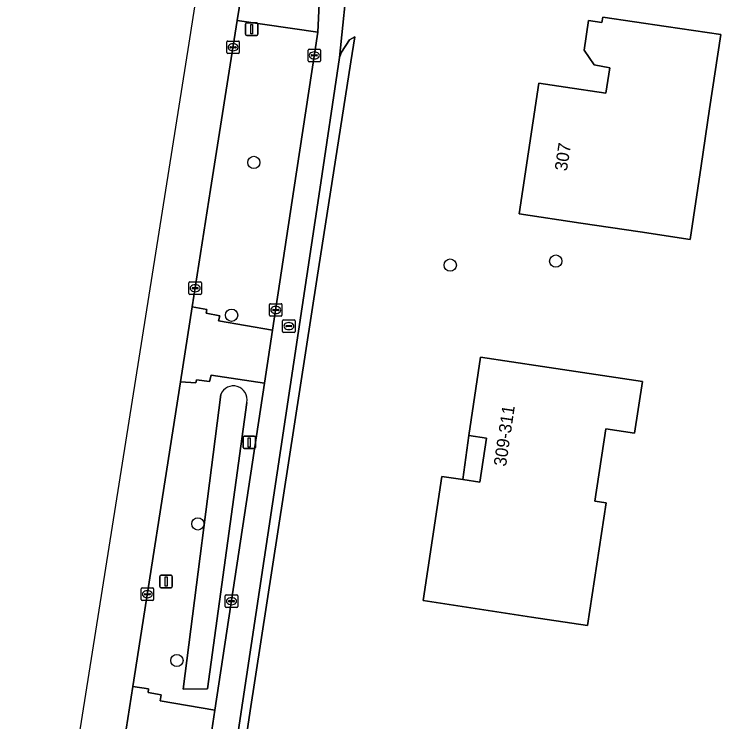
# Model space of a CAD drawing. Extents: x 161483 to 162250, y 379484 to 380833.
# Drawn here: x 161594.3 to 161650.8, y 380207.5 to 380264 of the extents above; entities that cross this region are included whole.
import ezdxf

# ---------------------------------------------------------------- set-up
doc = ezdxf.new("R2010")
doc.units = 0
for name, color, linetype in [('IMGEO_Berm_groen', 7, 'Continuous'), ('IMGEO_Boom', 7, 'Continuous'), ('IMGEO_Brandkraan', 7, 'Continuous'), ('IMGEO_Erf', 7, 'Continuous'), ('IMGEO_Fietspad_open', 7, 'Continuous'), ('IMGEO_Groenvoorziening', 7, 'Continuous'), ('IMGEO_Inrit_open', 7, 'Continuous'), ('IMGEO_Kolk', 7, 'Continuous'), ('IMGEO_Lichtmast', 7, 'Continuous'), ('IMGEO_Pand', 7, 'Continuous'), ('IMGEO_Pand_nummerreeks', 7, 'Continuous'), ('IMGEO_Rijbaan_lokaal_open', 7, 'Continuous'), ('IMGEO_Rijbaan_regionaal_gesloten', 7, 'Continuous'), ('IMGEO_Waterloop', 7, 'Continuous')]:
    doc.layers.add(name, color=color, linetype=linetype)

msp = doc.modelspace()

# ---------------------------------------------------------------- linework, layer by layer
at = {"layer": 'IMGEO_Berm_groen'}
for points in [[(161618.598, 380262.565), (161612.157, 380263.491), (161610.026, 380250), (161608.561, 380240.609), (161609.715, 380240.418), (161609.663, 380240.114), (161610.768, 380239.896), (161610.653, 380239.503), (161614.985, 380238.749), (161616.692, 380250)], [(161614.341, 380234.508), (161610.062, 380235.173), (161609.934, 380234.666), (161608.906, 380234.794), (161608.842, 380234.553), (161607.628, 380234.634), (161603.827, 380210.276), (161605.072, 380210.089), (161605.034, 380209.797), (161606.075, 380209.605), (161605.998, 380209.135), (161610.38, 380208.398)]]:
    msp.add_lwpolyline(points, close=True, dxfattribs=at)
msp.add_lwpolyline([(161612.915, 380232.986), (161609.782, 380210.082), (161607.827, 380210.06), (161610.834, 380233.623)], dxfattribs=at)
msp.add_arc((161611.845, 380233.209), 1.093, 348.2194, 157.7416, dxfattribs=at)
at = {"layer": 'IMGEO_Boom'}
for centre in [(161613.48, 380252.161), (161629.174, 380243.956), (161637.608, 380244.279), (161611.709, 380239.947), (161609.018, 380223.272), (161607.339, 380212.359)]:
    msp.add_circle(centre, 0.489, dxfattribs=at)
at = {"layer": 'IMGEO_Brandkraan'}
for p, q in [((161615.784, 380238.655), (161615.784, 380239.507)), ((161615.859, 380239.581), (161616.711, 380239.581)), ((161616.272, 380239.361), (161616.297, 380239.361)), ((161616.785, 380239.507), (161616.785, 380238.655)), ((161616.043, 380239.075), (161616.043, 380239.087)), ((161616.481, 380239.038), (161616.083, 380239.038)), ((161616.086, 380239.124), (161616.484, 380239.124)), ((161616.295, 380238.801), (161616.27, 380238.801)), ((161616.527, 380239.087), (161616.527, 380239.075)), ((161616.711, 380238.581), (161615.859, 380238.581))]:
    msp.add_line(p, q, dxfattribs=at)
for points in [[(161615.784, 380238.655), (161615.784, 380239.507)], [(161615.859, 380239.581), (161616.711, 380239.581)], [(161616.785, 380239.507), (161616.785, 380238.655)], [(161616.711, 380238.581), (161615.859, 380238.581)]]:
    msp.add_lwpolyline(points, dxfattribs=at)
for centre, radius, start, end in [((161615.861, 380239.505), 0.0765, 91.552, 178.448), ((161615.861, 380239.505), 0.0765, 91.552, 178.448), ((161616.709, 380239.505), 0.0765, 1.552, 88.448), ((161616.709, 380239.505), 0.0765, 1.552, 88.448), ((161615.861, 380238.657), 0.0765, 181.552, 268.448), ((161615.861, 380238.657), 0.0765, 181.552, 268.448), ((161616.083, 380239.084), 0.0403, 85.8775, 175.7526), ((161616.08, 380239.074), 0.0366, 178.938, 274.7102), ((161616.484, 380239.081), 0.043, 264.8664, 352.4533), ((161616.488, 380239.086), 0.0386, 1.7309, 96.639), ((161616.709, 380238.657), 0.0765, 271.552, 358.448), ((161616.709, 380238.657), 0.0765, 271.552, 358.448)]:
    msp.add_arc(centre, radius, start, end, dxfattribs=at)
for centre, major_axis, ratio, start_param, end_param in [((161616.271, 380239.081), (-0.387, 0.002), 0.722429, 4.712389, 7.853982), ((161616.296, 380239.081), (-0.39, 0.002), 0.717154, 1.570796, 4.712389)]:
    msp.add_ellipse(centre, major_axis=major_axis, ratio=ratio, start_param=start_param, end_param=end_param, dxfattribs=at)
at = {"layer": 'IMGEO_Erf'}
msp.add_lwpolyline([(161620.996, 380271.84), (161623.073, 380271.504), (161622.17, 380265.99), (161621.037, 380267.559), (161620.322, 380260.549), (161620.489, 380260.968), (161621.137, 380261.951), (161621.549, 380262.195), (161621.222, 380260.199), (161618.504, 380242.815), (161613.182, 380208.331), (161610.196, 380188.326), (161609.481, 380188.437), (161606.827, 380170.848), (161605.445, 380161.688)], dxfattribs=at)
for points in [[(161648.333, 380246.005), (161644.36, 380246.602), (161639.619, 380247.315), (161634.674, 380248.059), (161634.966, 380250), (161636.244, 380258.495), (161638.395, 380258.171), (161641.62, 380257.686), (161641.926, 380259.721), (161640.668, 380259.958), (161639.865, 380261.136), (161640.223, 380263.496), (161641.288, 380263.355), (161641.363, 380263.779), (161646.438, 380263.035), (161650.797, 380262.379), (161649.903, 380256.439), (161649.22, 380251.899)], [(161643.903, 380230.516), (161641.596, 380230.864), (161640.726, 380225.096), (161641.636, 380224.959), (161640.154, 380215.142), (161635.668, 380215.819), (161627.71, 380217.05), (161627.021, 380217.154), (161628.515, 380227.06), (161630.17, 380226.81), (161630.658, 380230.334), (161631.603, 380236.6), (161636.548, 380235.854), (161644.527, 380234.65)], [(161630.658, 380230.334), (161630.17, 380226.81), (161631.536, 380226.604), (161632.067, 380230.122)]]:
    msp.add_lwpolyline(points, close=True, dxfattribs=at)
at = {"layer": 'IMGEO_Fietspad_open'}
for points in [[(161618.727, 380272.19), (161618.836, 380267.694), (161618.598, 380262.565), (161616.692, 380250), (161614.985, 380238.749), (161614.341, 380234.508), (161610.38, 380208.398), (161609.733, 380204.136), (161607.466, 380189.189), (161606.821, 380184.942), (161604.669, 380170.756), (161604.04, 380166.614), (161603.335, 380161.964), (161603.33, 380161.932), (161605.445, 380161.688), (161606.827, 380170.848), (161609.481, 380188.437), (161618.769, 380250)], [(161618.769, 380250), (161620.322, 380260.549), (161621.037, 380267.559)]]:
    msp.add_lwpolyline(points, dxfattribs=at)
at = {"layer": 'IMGEO_Groenvoorziening'}
msp.add_lwpolyline([(161618.504, 380242.815), (161621.222, 380260.199), (161621.549, 380262.195), (161621.137, 380261.951), (161620.489, 380260.968), (161620.322, 380260.549), (161618.769, 380250), (161609.481, 380188.437), (161610.196, 380188.326), (161613.182, 380208.331)], close=True, dxfattribs=at)
at = {"layer": 'IMGEO_Inrit_open'}
msp.add_lwpolyline([(161614.985, 380238.749), (161610.653, 380239.503), (161610.768, 380239.896), (161609.663, 380240.114), (161609.715, 380240.418), (161608.561, 380240.609), (161607.628, 380234.634), (161608.842, 380234.553), (161608.906, 380234.794), (161609.934, 380234.666), (161610.062, 380235.173), (161614.341, 380234.508)], close=True, dxfattribs=at)
at = {"layer": 'IMGEO_Kolk'}
for p, q in [((161611.322, 380260.937), (161611.322, 380261.789)), ((161611.397, 380261.863), (161612.249, 380261.863)), ((161612.323, 380261.789), (161612.323, 380260.937)), ((161611.581, 380261.357), (161611.581, 380261.369)), ((161612.019, 380261.32), (161611.621, 380261.32)), ((161611.624, 380261.406), (161612.022, 380261.406)), ((161611.81, 380261.643), (161611.835, 380261.643)), ((161612.065, 380261.369), (161612.065, 380261.357)), ((161617.892, 380261.213), (161618.744, 380261.213)), ((161612.249, 380260.863), (161611.397, 380260.863)), ((161611.833, 380261.083), (161611.808, 380261.083)), ((161617.817, 380260.287), (161617.817, 380261.139)), ((161618.076, 380260.707), (161618.076, 380260.719)), ((161618.514, 380260.67), (161618.116, 380260.67)), ((161618.119, 380260.756), (161618.517, 380260.756)), ((161618.305, 380260.993), (161618.33, 380260.993)), ((161618.56, 380260.719), (161618.56, 380260.707)), ((161618.818, 380261.139), (161618.818, 380260.287)), ((161618.744, 380260.213), (161617.892, 380260.213)), ((161618.328, 380260.433), (161618.303, 380260.433)), ((161608.37, 380242.61), (161609.222, 380242.61)), ((161608.295, 380241.684), (161608.295, 380242.536)), ((161608.554, 380242.104), (161608.554, 380242.116)), ((161608.992, 380242.067), (161608.594, 380242.067)), ((161608.597, 380242.153), (161608.995, 380242.153)), ((161608.783, 380242.39), (161608.808, 380242.39)), ((161609.038, 380242.116), (161609.038, 380242.104)), ((161609.296, 380242.536), (161609.296, 380241.684)), ((161609.222, 380241.61), (161608.37, 380241.61)), ((161608.806, 380241.83), (161608.781, 380241.83)), ((161614.806, 380240.87), (161615.658, 380240.87)), ((161614.731, 380239.944), (161614.731, 380240.796)), ((161614.99, 380240.364), (161614.99, 380240.376)), ((161615.428, 380240.327), (161615.03, 380240.327)), ((161615.033, 380240.413), (161615.431, 380240.413)), ((161615.219, 380240.65), (161615.244, 380240.65)), ((161615.474, 380240.376), (161615.474, 380240.364)), ((161615.732, 380240.796), (161615.732, 380239.944)), ((161615.658, 380239.87), (161614.806, 380239.87)), ((161615.242, 380240.09), (161615.217, 380240.09)), ((161604.478, 380217.228), (161604.478, 380218.08)), ((161604.553, 380218.154), (161605.405, 380218.154)), ((161604.737, 380217.648), (161604.737, 380217.66)), ((161604.78, 380217.697), (161605.178, 380217.697)), ((161604.966, 380217.934), (161604.991, 380217.934)), ((161605.221, 380217.66), (161605.221, 380217.648)), ((161605.479, 380218.08), (161605.479, 380217.228)), ((161605.405, 380217.154), (161604.553, 380217.154)), ((161605.175, 380217.611), (161604.777, 380217.611)), ((161604.989, 380217.374), (161604.964, 380217.374)), ((161611.199, 380216.671), (161611.199, 380217.523)), ((161611.274, 380217.597), (161612.126, 380217.597)), ((161611.458, 380217.091), (161611.458, 380217.103)), ((161611.501, 380217.14), (161611.899, 380217.14)), ((161611.687, 380217.377), (161611.712, 380217.377)), ((161611.942, 380217.103), (161611.942, 380217.091)), ((161612.2, 380217.523), (161612.2, 380216.671)), ((161612.126, 380216.597), (161611.274, 380216.597)), ((161611.896, 380217.054), (161611.498, 380217.054)), ((161611.71, 380216.817), (161611.685, 380216.817))]:
    msp.add_line(p, q, dxfattribs=at)
for points in [[(161611.322, 380260.937), (161611.322, 380261.789)], [(161611.397, 380261.863), (161612.249, 380261.863)], [(161612.323, 380261.789), (161612.323, 380260.937)], [(161617.892, 380261.213), (161618.744, 380261.213)], [(161612.249, 380260.863), (161611.397, 380260.863)], [(161617.817, 380260.287), (161617.817, 380261.139)], [(161618.818, 380261.139), (161618.818, 380260.287)], [(161618.744, 380260.213), (161617.892, 380260.213)], [(161608.37, 380242.61), (161609.222, 380242.61)], [(161608.295, 380241.684), (161608.295, 380242.536)], [(161609.296, 380242.536), (161609.296, 380241.684)], [(161609.222, 380241.61), (161608.37, 380241.61)], [(161614.806, 380240.87), (161615.658, 380240.87)], [(161614.731, 380239.944), (161614.731, 380240.796)], [(161615.732, 380240.796), (161615.732, 380239.944)], [(161615.658, 380239.87), (161614.806, 380239.87)], [(161604.478, 380217.228), (161604.478, 380218.08)], [(161604.553, 380218.154), (161605.405, 380218.154)], [(161605.479, 380218.08), (161605.479, 380217.228)], [(161605.405, 380217.154), (161604.553, 380217.154)], [(161611.199, 380216.671), (161611.199, 380217.523)], [(161611.274, 380217.597), (161612.126, 380217.597)], [(161612.2, 380217.523), (161612.2, 380216.671)], [(161612.126, 380216.597), (161611.274, 380216.597)]]:
    msp.add_lwpolyline(points, dxfattribs=at)
for centre, radius, start, end in [((161611.399, 380261.787), 0.0765, 91.552, 178.448), ((161611.399, 380261.787), 0.0765, 91.552, 178.448), ((161612.247, 380261.787), 0.0765, 1.552, 88.448), ((161612.247, 380261.787), 0.0765, 1.552, 88.448), ((161611.621, 380261.366), 0.0403, 85.8775, 175.7526), ((161611.618, 380261.356), 0.0366, 178.938, 274.7102), ((161612.022, 380261.363), 0.043, 264.8664, 352.4533), ((161612.026, 380261.368), 0.0386, 1.7309, 96.639), ((161617.894, 380261.137), 0.0765, 91.552, 178.448), ((161617.894, 380261.137), 0.0765, 91.552, 178.448), ((161618.742, 380261.137), 0.0765, 1.552, 88.448), ((161618.742, 380261.137), 0.0765, 1.552, 88.448), ((161611.399, 380260.939), 0.0765, 181.552, 268.448), ((161611.399, 380260.939), 0.0765, 181.552, 268.448), ((161612.247, 380260.939), 0.0765, 271.552, 358.448), ((161612.247, 380260.939), 0.0765, 271.552, 358.448), ((161618.116, 380260.716), 0.0403, 85.8775, 175.7526), ((161618.113, 380260.706), 0.0366, 178.938, 274.7102), ((161618.517, 380260.713), 0.043, 264.8664, 352.4533), ((161618.521, 380260.718), 0.0386, 1.7309, 96.639), ((161617.894, 380260.289), 0.0765, 181.552, 268.448), ((161617.894, 380260.289), 0.0765, 181.552, 268.448), ((161618.742, 380260.289), 0.0765, 271.552, 358.448), ((161618.742, 380260.289), 0.0765, 271.552, 358.448), ((161608.372, 380242.534), 0.0765, 91.552, 178.448), ((161608.372, 380242.534), 0.0765, 91.552, 178.448), ((161609.22, 380242.534), 0.0765, 1.552, 88.448), ((161609.22, 380242.534), 0.0765, 1.552, 88.448), ((161608.594, 380242.113), 0.0403, 85.8775, 175.7526), ((161608.591, 380242.103), 0.0366, 178.938, 274.7102), ((161608.995, 380242.11), 0.043, 264.8664, 352.4533), ((161608.999, 380242.115), 0.0386, 1.7309, 96.639), ((161608.372, 380241.686), 0.0765, 181.552, 268.448), ((161608.372, 380241.686), 0.0765, 181.552, 268.448), ((161609.22, 380241.686), 0.0765, 271.552, 358.448), ((161609.22, 380241.686), 0.0765, 271.552, 358.448), ((161614.808, 380240.794), 0.0765, 91.552, 178.448), ((161614.808, 380240.794), 0.0765, 91.552, 178.448), ((161615.656, 380240.794), 0.0765, 1.552, 88.448), ((161615.656, 380240.794), 0.0765, 1.552, 88.448), ((161615.03, 380240.373), 0.0403, 85.8775, 175.7526), ((161615.027, 380240.363), 0.0366, 178.938, 274.7102), ((161615.431, 380240.37), 0.043, 264.8664, 352.4533), ((161615.435, 380240.375), 0.0386, 1.7309, 96.639), ((161614.808, 380239.946), 0.0765, 181.552, 268.448), ((161614.808, 380239.946), 0.0765, 181.552, 268.448), ((161615.656, 380239.946), 0.0765, 271.552, 358.448), ((161615.656, 380239.946), 0.0765, 271.552, 358.448), ((161604.555, 380218.078), 0.0765, 91.552, 178.448), ((161604.555, 380218.078), 0.0765, 91.552, 178.448), ((161604.777, 380217.657), 0.0403, 85.8775, 175.7526), ((161605.182, 380217.659), 0.0386, 1.7309, 96.639), ((161605.403, 380218.078), 0.0765, 1.552, 88.448), ((161605.403, 380218.078), 0.0765, 1.552, 88.448), ((161604.555, 380217.23), 0.0765, 181.552, 268.448), ((161604.555, 380217.23), 0.0765, 181.552, 268.448), ((161604.774, 380217.647), 0.0366, 178.938, 274.7102), ((161605.178, 380217.654), 0.043, 264.8664, 352.4533), ((161605.403, 380217.23), 0.0765, 271.552, 358.448), ((161605.403, 380217.23), 0.0765, 271.552, 358.448), ((161611.276, 380217.521), 0.0765, 91.552, 178.448), ((161611.276, 380217.521), 0.0765, 91.552, 178.448), ((161611.498, 380217.1), 0.0403, 85.8775, 175.7526), ((161611.903, 380217.102), 0.0386, 1.7309, 96.639), ((161612.124, 380217.521), 0.0765, 1.552, 88.448), ((161612.124, 380217.521), 0.0765, 1.552, 88.448), ((161611.276, 380216.673), 0.0765, 181.552, 268.448), ((161611.276, 380216.673), 0.0765, 181.552, 268.448), ((161611.495, 380217.09), 0.0366, 178.938, 274.7102), ((161611.899, 380217.097), 0.043, 264.8664, 352.4533), ((161612.124, 380216.673), 0.0765, 271.552, 358.448), ((161612.124, 380216.673), 0.0765, 271.552, 358.448)]:
    msp.add_arc(centre, radius, start, end, dxfattribs=at)
for centre, major_axis, ratio, start_param, end_param in [((161611.809, 380261.363), (-0.387, 0.002), 0.722429, 4.712389, 7.853982), ((161611.834, 380261.363), (-0.39, 0.002), 0.717154, 1.570796, 4.712389), ((161618.304, 380260.713), (-0.387, 0.002), 0.722429, 4.712389, 7.853982), ((161618.329, 380260.713), (-0.39, 0.002), 0.717154, 1.570796, 4.712389), ((161608.782, 380242.11), (-0.387, 0.002), 0.722429, 4.712389, 7.853982), ((161608.807, 380242.11), (-0.39, 0.002), 0.717154, 1.570796, 4.712389), ((161615.218, 380240.37), (-0.387, 0.002), 0.722429, 4.712389, 7.853982), ((161615.243, 380240.37), (-0.39, 0.002), 0.717154, 1.570796, 4.712389), ((161604.965, 380217.654), (-0.387, 0.002), 0.722429, 4.712389, 7.853982), ((161604.99, 380217.654), (-0.39, 0.002), 0.717154, 1.570796, 4.712389), ((161611.686, 380217.097), (-0.387, 0.002), 0.722429, 4.712389, 7.853982), ((161611.711, 380217.097), (-0.39, 0.002), 0.717154, 1.570796, 4.712389)]:
    msp.add_ellipse(centre, major_axis=major_axis, ratio=ratio, start_param=start_param, end_param=end_param, dxfattribs=at)
at = {"layer": 'IMGEO_Lichtmast'}
for p, q in [((161612.82, 380262.409), (161612.82, 380263.209)), ((161612.82, 380263.209), (161612.82, 380262.409)), ((161612.92, 380263.309), (161613.71, 380263.309)), ((161613.71, 380263.309), (161612.92, 380263.309)), ((161613.81, 380263.209), (161613.81, 380262.409)), ((161613.81, 380262.409), (161613.81, 380263.209)), ((161613.71, 380262.309), (161612.92, 380262.309)), ((161612.92, 380262.309), (161613.71, 380262.309)), ((161612.622, 380229.389), (161612.622, 380230.189)), ((161612.622, 380230.189), (161612.622, 380229.389)), ((161612.722, 380230.289), (161613.512, 380230.289)), ((161613.512, 380230.289), (161612.722, 380230.289)), ((161613.612, 380230.189), (161613.612, 380229.389)), ((161613.612, 380229.389), (161613.612, 380230.189)), ((161613.512, 380229.289), (161612.722, 380229.289)), ((161612.722, 380229.289), (161613.512, 380229.289)), ((161605.976, 380218.273), (161605.976, 380219.073)), ((161605.976, 380219.073), (161605.976, 380218.273)), ((161606.076, 380219.173), (161606.866, 380219.173)), ((161606.866, 380219.173), (161606.076, 380219.173)), ((161606.966, 380219.073), (161606.966, 380218.273)), ((161606.966, 380218.273), (161606.966, 380219.073)), ((161606.866, 380218.173), (161606.076, 380218.173)), ((161606.076, 380218.173), (161606.866, 380218.173))]:
    msp.add_line(p, q, dxfattribs=at)
for points in [[(161613.24, 380263.184), (161613.39, 380263.184), (161613.39, 380262.434), (161613.24, 380262.434), (161613.24, 380263.184)], [(161613.042, 380230.164), (161613.192, 380230.164), (161613.192, 380229.414), (161613.042, 380229.414), (161613.042, 380230.164)], [(161606.396, 380219.048), (161606.546, 380219.048), (161606.546, 380218.298), (161606.396, 380218.298), (161606.396, 380219.048)]]:
    msp.add_lwpolyline(points, dxfattribs=at)
for centre, start, end in [((161612.92, 380263.209), 90, 180), ((161612.92, 380263.209), 90, 180), ((161613.71, 380263.209), 0, 90), ((161613.71, 380263.209), 360, 90), ((161612.92, 380262.409), 180, 270), ((161612.92, 380262.409), 180, 270), ((161613.71, 380262.409), 270, 0), ((161613.71, 380262.409), 270, 0), ((161612.722, 380230.189), 90, 180), ((161612.722, 380230.189), 90, 180), ((161613.512, 380230.189), 0, 90), ((161613.512, 380230.189), 360, 90), ((161612.722, 380229.389), 180, 270), ((161612.722, 380229.389), 180, 270), ((161613.512, 380229.389), 270, 0), ((161613.512, 380229.389), 270, 0), ((161606.076, 380219.073), 90, 180), ((161606.076, 380219.073), 90, 180), ((161606.866, 380219.073), 0, 90), ((161606.866, 380219.073), 360, 90), ((161606.076, 380218.273), 180, 270), ((161606.076, 380218.273), 180, 270), ((161606.866, 380218.273), 270, 0), ((161606.866, 380218.273), 270, 0)]:
    msp.add_arc(centre, 0.1, start, end, dxfattribs=at)
at = {"layer": 'IMGEO_Pand'}
for points in [[(161649.903, 380256.439), (161650.797, 380262.379), (161646.438, 380263.035), (161641.363, 380263.779), (161641.288, 380263.355), (161640.223, 380263.496), (161639.865, 380261.136), (161640.668, 380259.958), (161641.926, 380259.721), (161641.62, 380257.686), (161638.395, 380258.171), (161636.244, 380258.495), (161634.966, 380250), (161634.674, 380248.059), (161639.619, 380247.315), (161644.36, 380246.602), (161648.333, 380246.005), (161649.22, 380251.899)], [(161640.154, 380215.142), (161641.636, 380224.959), (161640.726, 380225.096), (161641.596, 380230.864), (161643.903, 380230.516), (161644.527, 380234.65), (161636.548, 380235.854), (161631.603, 380236.6), (161630.658, 380230.334), (161632.067, 380230.122), (161631.536, 380226.604), (161630.17, 380226.81), (161628.515, 380227.06), (161627.021, 380217.154), (161627.71, 380217.05), (161635.668, 380215.819)]]:
    msp.add_lwpolyline(points, close=True, dxfattribs=at)
at = {"layer": 'IMGEO_Rijbaan_lokaal_open'}
for points in [[(161618.836, 380267.694), (161612.966, 380268.612), (161612.157, 380263.491), (161618.598, 380262.565)], [(161610.38, 380208.398), (161605.998, 380209.135), (161606.075, 380209.605), (161605.034, 380209.797), (161605.072, 380210.089), (161603.827, 380210.276), (161602.895, 380204.301), (161604.162, 380204.249), (161604.251, 380204.503), (161605.279, 380204.374), (161605.356, 380204.882), (161609.733, 380204.136)]]:
    msp.add_lwpolyline(points, close=True, dxfattribs=at)
at = {"layer": 'IMGEO_Rijbaan_regionaal_gesloten'}
for points in [[(161637.543, 380449.191), (161634.415, 380428.72), (161633.798, 380424.683), (161622.126, 380350.531), (161608.302, 380261.697), (161590.693, 380150.921), (161580.241, 380085.167), (161544.184, 379852.271), (161534.038, 379811.023), (161532.835, 379804.993), (161502.416, 379652.496), (161501.181, 379627.196), (161487.608, 379545.266), (161483.049, 379509.288), (161486.219, 379508.493)], [(161637.543, 380449.191), (161634.415, 380428.72), (161633.798, 380424.683), (161622.126, 380350.531), (161608.302, 380261.697), (161590.693, 380150.921), (161580.241, 380085.167), (161544.184, 379852.271), (161534.038, 379811.023), (161532.835, 379804.993), (161502.568, 379653.26), (161515.328, 379654.714), (161525.553, 379711.44)], [(161597.03, 380166.719), (161597.942, 380172.561), (161599.892, 380185.059), (161600.825, 380191.04), (161602.895, 380204.301), (161603.827, 380210.276), (161607.628, 380234.634), (161608.561, 380240.609), (161610.026, 380250), (161612.157, 380263.491), (161612.966, 380268.612), (161616.121, 380288.581), (161617.778, 380299.073)], [(161597.03, 380166.719), (161597.942, 380172.561), (161599.892, 380185.059), (161600.825, 380191.04), (161602.895, 380204.301), (161603.827, 380210.276), (161607.628, 380234.634), (161608.561, 380240.609), (161610.026, 380250), (161612.157, 380263.491), (161612.966, 380268.612), (161616.121, 380288.581), (161617.778, 380299.073)]]:
    msp.add_lwpolyline(points, dxfattribs=at)
at = {"layer": 'IMGEO_Waterloop'}
msp.add_lwpolyline([(161610.834, 380233.623), (161607.827, 380210.06), (161609.782, 380210.082), (161612.915, 380232.986)], dxfattribs=at)
msp.add_arc((161611.845, 380233.209), 1.093, 348.2194, 157.7416, dxfattribs=at)

# ---------------------------------------------------------------- texts
at = {"layer": 'IMGEO_Pand_nummerreeks'}
for s, rotation, p in [('307', 81.446, (161638.498, 380251.427)), ('309-311', 81.626, (161633.628, 380227.818))]:
    msp.add_text(s, height=1, rotation=rotation, dxfattribs=at).set_placement(p)

doc.saveas('drawing.dxf')
